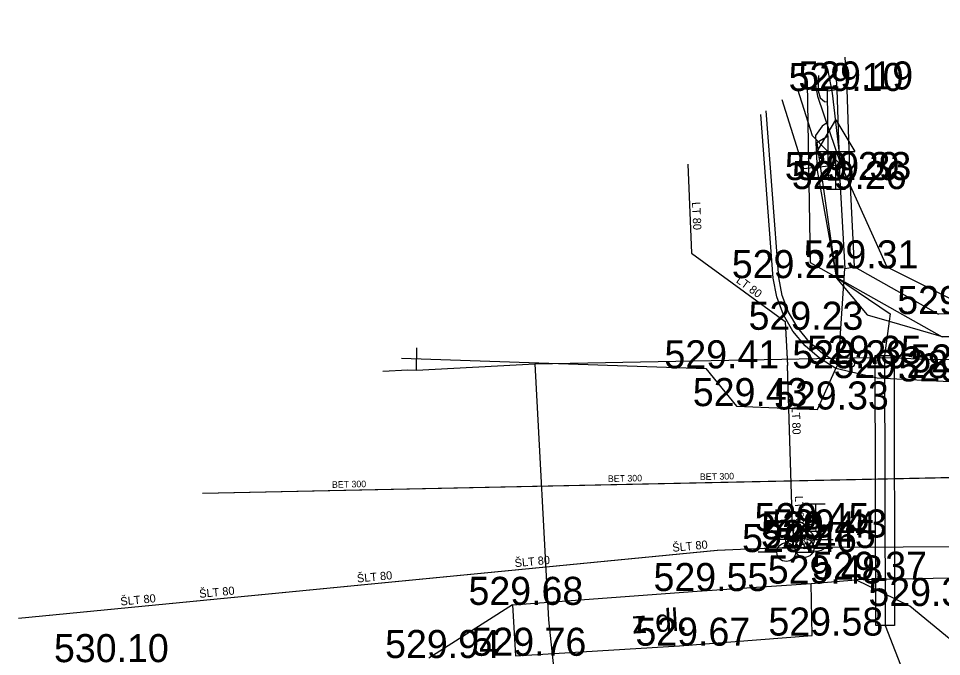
# Model space of a CAD drawing. Extents: x -668867 to -667827, y -1131943 to -1131019.
# Drawn here: x -668846.65 to -668821.99, y -1131293.03 to -1131275.98 of the extents above; entities that cross this region are included whole.
import ezdxf

# ---------------------------------------------------------------- set-up
doc = ezdxf.new("R2010")
doc.units = 0
for name, color, linetype in [('G_Bod_tecka', 7, 'Continuous'), ('G_Bod_vyska', 7, 'Continuous'), ('G_Cesty_Schody', 7, 'Continuous'), ('G_Objekty_dopravni', 7, 'Continuous'), ('G_Plochy_zpevnene', 7, 'Continuous'), ('G_Ploty', 7, 'Continuous'), ('G_Ploty_vstupy', 7, 'Continuous'), ('G_Popisy_povrchu', 7, 'Continuous'), ('G_Site-Rozvadece', 7, 'Continuous'), ('G_Site-Sloupy', 7, 'Continuous'), ('G_Site-vodovod', 7, 'Continuous'), ('G_Z_CHRANICKA-TEPLOVOD_kotovane', 7, 'Continuous'), ('G_Z_ELsilove_podz_kotovane', 7, 'Continuous'), ('G_Z_KANAL_podz_kotovane', 7, 'Continuous'), ('G_Z_PLYNY_podz_geodeticky', 7, 'Continuous'), ('G_Z_SPOJE_podz_geodeticky', 7, 'Continuous'), ('G_Z_SPOJE_podz_priblizne', 7, 'Continuous'), ('G_Z_VODA_podz_kotovane', 7, 'Continuous'), ('Vrstva 12', 7, 'Continuous'), ('Vrstva 17', 7, 'Continuous'), ('Vrstva 26', 7, 'Continuous'), ('Vrstva 27', 7, 'Continuous'), ('Vrstva 28', 7, 'Continuous'), ('Vrstva 3', 7, 'Continuous'), ('Vrstva 4', 7, 'Continuous'), ('Vrstva 6', 7, 'Continuous'), ('Vrstva 7', 7, 'Continuous')]:
    doc.layers.add(name, color=color, linetype=linetype)

msp = doc.modelspace()

# ---------------------------------------------------------------- linework, layer by layer
at = {"layer": 'G_Bod_tecka'}
for p, q in [((-668825.04, -1131277.92), (-668825.04, -1131277.92)), ((-668824.79, -1131277.88), (-668824.79, -1131277.88)), ((-668825.01, -1131280.3), (-668825.01, -1131280.3)), ((-668824.71, -1131280.3), (-668824.71, -1131280.3)), ((-668824.81, -1131280.54), (-668824.81, -1131280.54)), ((-668824.57, -1131282.66), (-668824.57, -1131282.66)), ((-668826.49, -1131282.92), (-668826.49, -1131282.92)), ((-668822.07, -1131283.88), (-668822.07, -1131283.88)), ((-668825.98, -1131284.3), (-668825.98, -1131284.3)), ((-668828.29, -1131285.33), (-668828.29, -1131285.33)), ((-668824.81, -1131285.33), (-668824.81, -1131285.33)), ((-668824.42, -1131285.21), (-668824.42, -1131285.21)), ((-668823.71, -1131285.59), (-668823.71, -1131285.59)), ((-668827.47, -1131286.34), (-668827.47, -1131286.34)), ((-668825.3, -1131286.43), (-668825.3, -1131286.43)), ((-668825.82, -1131289.68), (-668825.82, -1131289.68)), ((-668825.64, -1131289.9), (-668825.64, -1131289.9)), ((-668825.35, -1131289.85), (-668825.35, -1131289.85)), ((-668826.14, -1131290.24), (-668826.14, -1131290.24)), ((-668825.65, -1131290.13), (-668825.65, -1131290.13)), ((-668824.28, -1131290.98), (-668824.28, -1131290.98)), ((-668828.52, -1131291.28), (-668828.52, -1131291.28)), ((-668825.47, -1131291.08), (-668825.47, -1131291.08)), ((-668833.45, -1131291.65), (-668833.45, -1131291.65)), ((-668822.84, -1131291.68), (-668822.84, -1131291.68)), ((-668825.45, -1131292.47), (-668825.45, -1131292.47)), ((-668828.99, -1131292.74), (-668828.99, -1131292.74)), ((-668833.37, -1131293.01), (-668833.37, -1131293.01))]:
    msp.add_line(p, q, dxfattribs=at)
at = {"layer": 'G_Cesty_Schody'}
for p, q in [((-668826.34, -1131282.9), (-668826.674, -1131278.45)), ((-668836.416, -1131285.06), (-668828.29, -1131285.33)), ((-668828.29, -1131285.33), (-668827.47, -1131286.34))]:
    msp.add_line(p, q, dxfattribs=at)
for points in [[(-668827.47, -1131286.34), (-668825.3, -1131286.43), (-668824.81, -1131285.33), (-668824.74, -1131285.2), (-668824.57, -1131282.66)], [(-668824.74, -1131285.2), (-668825.16, -1131284.94), (-668825.52, -1131284.63), (-668825.83, -1131284.25), (-668826.08, -1131283.83), (-668826.25, -1131283.38), (-668826.34, -1131282.9)], [(-668811.68, -1131291.21), (-668818.07, -1131290.87), (-668824.28, -1131290.98)], [(-668833.45, -1131291.65), (-668828.52, -1131291.28), (-668825.47, -1131291.08)]]:
    msp.add_lwpolyline(points, dxfattribs=at)
at = {"layer": 'G_Objekty_dopravni'}
for p, q in [((-668825.31, -1131279.54), (-668824.81, -1131278.69)), ((-668824.81, -1131278.69), (-668824.31, -1131279.54)), ((-668825.31, -1131279.54), (-668824.31, -1131279.54)), ((-668824.81, -1131280.54), (-668824.81, -1131279.54)), ((-668825.06, -1131280.54), (-668824.56, -1131280.54))]:
    msp.add_line(p, q, dxfattribs=at)
at = {"layer": 'G_Plochy_zpevnene'}
for p, q in [((-668826.49, -1131282.92), (-668826.818, -1131278.548)), ((-668825.47, -1131291.08), (-668824.28, -1131290.98)), ((-668833.45, -1131291.65), (-668835.69, -1131293.07))]:
    msp.add_line(p, q, dxfattribs=at)
for points in [[(-668824.81, -1131285.33), (-668825.25, -1131285.06), (-668825.63, -1131284.73), (-668825.96, -1131284.34), (-668826.21, -1131283.9), (-668826.39, -1131283.42), (-668826.49, -1131282.92)], [(-668795.69, -1131285.34), (-668802.05, -1131285.45), (-668810.21, -1131285.56), (-668819.42, -1131285.69), (-668821.95, -1131285.68), (-668823.71, -1131285.59), (-668824.81, -1131285.33)], [(-668819.1, -1131295.5), (-668820.78, -1131293.38), (-668822.84, -1131291.68), (-668824.28, -1131290.98)], [(-668833.45, -1131291.65), (-668833.37, -1131293.01), (-668828.99, -1131292.74), (-668825.45, -1131292.47), (-668825.47, -1131291.08)]]:
    msp.add_lwpolyline(points, dxfattribs=at)
at = {"layer": 'G_Ploty'}
for p, q in [((-668824.828, -1131277.197), (-668824.79, -1131277.88)), ((-668807.55, -1131283.7), (-668822.07, -1131283.88))]:
    msp.add_line(p, q, dxfattribs=at)
for points in [[(-668824.43, -1131280.28), (-668824.51, -1131277.88), (-668824.563, -1131277.018)], [(-668824.71, -1131280.3), (-668824.57, -1131282.66)], [(-668824.57, -1131282.66), (-668824.32, -1131282.62), (-668824.43, -1131280.28)]]:
    msp.add_lwpolyline(points, dxfattribs=at)
at = {"layer": 'G_Ploty_vstupy'}
msp.add_line((-668824.32, -1131282.62), (-668822.07, -1131283.88), dxfattribs=at)
at = {"layer": 'G_Site-Rozvadece'}
msp.add_lwpolyline([(-668824.79, -1131277.88), (-668824.71, -1131280.3), (-668825.01, -1131280.3), (-668825.04, -1131277.92), (-668824.79, -1131277.88)], dxfattribs=at)
at = {"layer": 'G_Site-Sloupy'}
for radius in [0.1, 0.0348]:
    msp.add_circle((-668824.42, -1131285.21), radius, dxfattribs=at)
at = {"layer": 'G_Site-vodovod'}
for p, q in [((-668825.6, -1131288.95), (-668825.1, -1131288.95)), ((-668825.35, -1131289.475), (-668825.35, -1131288.95)), ((-668826.07, -1131289.68), (-668826.57, -1131289.68)), ((-668825.615, -1131290.115), (-668825.085, -1131289.585)), ((-668825.57, -1131289.68), (-668825.07, -1131289.68)), ((-668825.89, -1131289.9), (-668826.39, -1131289.9)), ((-668825.39, -1131289.9), (-668824.89, -1131289.9)), ((-668826.39, -1131290.24), (-668826.89, -1131290.24)), ((-668825.9, -1131290.13), (-668826.4, -1131290.13)), ((-668825.89, -1131290.24), (-668825.39, -1131290.24)), ((-668825.4, -1131290.13), (-668824.9, -1131290.13))]:
    msp.add_line(p, q, dxfattribs=at)
for centre, radius in [((-668825.82, -1131289.68), 0.25), ((-668825.35, -1131289.85), 0.375), ((-668825.64, -1131289.9), 0.25), ((-668826.14, -1131290.24), 0.25), ((-668825.65, -1131290.13), 0.25)]:
    msp.add_circle(centre, radius, dxfattribs=at)
at = {"layer": 'G_Z_CHRANICKA-TEPLOVOD_kotovane'}
msp.add_lwpolyline([(-668823.25, -1131292.2), (-668823.75, -1131292.201), (-668823.76, -1131284.99), (-668823.26, -1131284.989)], close=True, dxfattribs=at)
at = {"layer": 'G_Z_ELsilove_podz_kotovane'}
for points in [[(-668824.68, -1131279.89), (-668823.45, -1131282.62), (-668821.65, -1131283.52), (-668819.25, -1131283.48), (-668781.4, -1131282.45), (-668767.9, -1131280.99), (-668756.33, -1131278.73), (-668746.05, -1131275.82), (-668732.91, -1131271.15), (-668722.68, -1131266.71), (-668712.69, -1131261.39), (-668708.66, -1131258.98), (-668688.4, -1131244.12), (-668683.88, -1131239.34), (-668683.15, -1131238.05), (-668681.69, -1131233.48), (-668683.06, -1131228.03), (-668698.23, -1131209.83), (-668707.741, -1131197.76)], [(-668824.68, -1131279.89), (-668824.9, -1131277.98), (-668825.024, -1131277.33)], [(-668825.391, -1131277.58), (-668825.3, -1131278.06), (-668824.68, -1131279.89)], [(-668825.277, -1131277.502), (-668825.289, -1131277.918), (-668825.23, -1131278.099), (-668825.113, -1131278.201), (-668825.024, -1131278.212)], [(-668824.68, -1131279.89), (-668825.44, -1131279.12), (-668825.829, -1131277.877)], [(-668824.68, -1131279.89), (-668825.67, -1131280), (-668826.245, -1131278.159)], [(-668825.034, -1131278.763), (-668825.182, -1131278.862), (-668825.36, -1131279.109), (-668825.311, -1131280.04), (-668824.821, -1131282.782), (-668824.799, -1131282.904), (-668824.797, -1131282.917), (-668823.978, -1131283.904), (-668823.387, -1131284.074), (-668822.008, -1131284.47), (-668806.867, -1131284.525)], [(-668825.041, -1131279.137), (-668825.188, -1131279.223), (-668825.321, -1131279.301), (-668824.821, -1131282.782), (-668824.804, -1131282.901), (-668824.799, -1131282.904), (-668823.36, -1131283.87), (-668823.387, -1131284.074), (-668823.51, -1131284.99), (-668823.5, -1131292.2), (-668822.96, -1131293.57), (-668822.58, -1131293.78), (-668821.26, -1131293.54), (-668813.23, -1131292.5), (-668811.86, -1131292.56), (-668811.74, -1131296.77), (-668810.37, -1131300.97), (-668808.71, -1131303.83), (-668804.207, -1131307.866)]]:
    msp.add_lwpolyline(points, dxfattribs=at)
at = {"layer": 'G_Z_KANAL_podz_kotovane'}
msp.add_lwpolyline([(-668841.736, -1131288.669), (-668811.52, -1131288.03), (-668793.59, -1131287.64), (-668782.53, -1131287.41), (-668781.63, -1131287.39)], dxfattribs=at)
at = {"layer": 'G_Z_PLYNY_podz_geodeticky'}
for points in [[(-668836.02, -1131285.38), (-668836.012, -1131284.785)], [(-668836.923, -1131285.404), (-668836.25, -1131285.37), (-668836.02, -1131285.38), (-668832.86, -1131285.21), (-668823.91, -1131285.04), (-668823.24, -1131285.05), (-668822.17, -1131285.09), (-668812.38, -1131284.95)], [(-668832.86, -1131285.21), (-668832.49, -1131292.05), (-668832.01, -1131296.56), (-668831.98, -1131296.71), (-668831.89, -1131298.07), (-668831.83, -1131298.63)]]:
    msp.add_lwpolyline(points, dxfattribs=at)
at = {"layer": 'G_Z_SPOJE_podz_geodeticky'}
msp.add_lwpolyline([(-668825.58, -1131277.708), (-668825.5, -1131282.5), (-668821.97, -1131284.49), (-668795.83, -1131284.18), (-668781.07, -1131283.62), (-668771.88, -1131282.6), (-668763.2, -1131281.22), (-668753.19, -1131279.08), (-668746.35, -1131277.14), (-668732.15, -1131272.3), (-668719.76, -1131266.87), (-668705.05, -1131257.72), (-668701.21, -1131263.15), (-668689.08, -1131254.94), (-668681, -1131248.57), (-668677.75, -1131246.85), (-668670.63, -1131248.85), (-668649.26, -1131273.52)], dxfattribs=at)
at = {"layer": 'G_Z_SPOJE_podz_priblizne'}
msp.add_lwpolyline([(-668825.58, -1131277.708), (-668825.5, -1131282.5), (-668821.97, -1131284.49), (-668795.83, -1131284.18), (-668781.07, -1131283.62), (-668771.88, -1131282.6), (-668763.2, -1131281.22), (-668753.19, -1131279.08), (-668746.35, -1131277.14), (-668732.15, -1131272.3), (-668719.76, -1131266.87), (-668705.05, -1131257.72), (-668701.21, -1131263.15), (-668689.08, -1131254.94), (-668681, -1131248.57), (-668677.75, -1131246.85), (-668670.63, -1131248.85), (-668649.26, -1131273.52)], dxfattribs=at)
at = {"layer": 'G_Z_VODA_podz_kotovane'}
for points in [[(-668828.773, -1131279.874), (-668828.67, -1131282.25), (-668826.17, -1131284.08), (-668826.11, -1131285.25)], [(-668825.97, -1131290.12), (-668825.94, -1131289.77), (-668825.97, -1131289.47), (-668825.98, -1131289.27), (-668826.11, -1131285.25)], [(-668825.94, -1131289.77), (-668825.73, -1131289.78), (-668825.44, -1131289.78)], [(-668825.22, -1131290.11), (-668800.97, -1131290.01), (-668800.63, -1131290.01), (-668799.69, -1131290), (-668786.01, -1131289.94)], [(-668846.652, -1131292.005), (-668827.98, -1131290.19), (-668826.95, -1131290.14)], [(-668826.95, -1131290.14), (-668826.25, -1131290.12), (-668825.97, -1131290.12), (-668825.68, -1131290.11), (-668825.22, -1131290.11)]]:
    msp.add_lwpolyline(points, dxfattribs=at)
at = {"layer": 'Vrstva 12'}
msp.add_lwpolyline([(-668841.736, -1131288.669), (-668811.52, -1131288.026), (-668793.594, -1131287.645), (-668782.531, -1131287.409), (-668781.63, -1131287.39)], dxfattribs=at)
at = {"layer": 'Vrstva 17'}
for p, q in [((-668824.9, -1131277.98), (-668825.024, -1131277.33)), ((-668825.391, -1131277.58), (-668825.3, -1131278.06)), ((-668825.44, -1131279.12), (-668825.829, -1131277.877)), ((-668824.68, -1131279.89), (-668824.9, -1131277.98)), ((-668825.67, -1131280), (-668826.245, -1131278.159)), ((-668825.3, -1131278.06), (-668824.68, -1131279.89)), ((-668824.68, -1131279.89), (-668825.44, -1131279.12)), ((-668824.68, -1131279.89), (-668825.67, -1131280)), ((-668824.68, -1131279.89), (-668823.45, -1131282.62)), ((-668823.45, -1131282.62), (-668821.65, -1131283.52))]:
    msp.add_line(p, q, dxfattribs=at)
at = {"layer": 'Vrstva 26'}
msp.add_lwpolyline([(-668828.772, -1131279.873), (-668828.667, -1131282.251), (-668826.169, -1131284.075), (-668826.106, -1131285.249)], dxfattribs=at)
at = {"layer": 'Vrstva 27'}
for points in [[(-668825.223, -1131290.112), (-668800.973, -1131290.01), (-668800.626, -1131290.008), (-668799.691, -1131290.004), (-668786.009, -1131289.938)], [(-668846.655, -1131292.006), (-668827.984, -1131290.189), (-668826.946, -1131290.14)]]:
    msp.add_lwpolyline(points, dxfattribs=at)
at = {"layer": 'Vrstva 28'}
for points in [[(-668825.966, -1131290.118), (-668825.945, -1131289.772), (-668825.968, -1131289.472), (-668825.982, -1131289.271), (-668826.106, -1131285.249)], [(-668825.945, -1131289.772), (-668825.731, -1131289.779), (-668825.437, -1131289.782)], [(-668826.946, -1131290.14), (-668826.253, -1131290.122), (-668825.966, -1131290.118), (-668825.677, -1131290.114), (-668825.223, -1131290.114)]]:
    msp.add_lwpolyline(points, dxfattribs=at)
at = {"layer": 'Vrstva 6'}
for p, q in [((-668825.968, -1131289.472), (-668825.968, -1131289.472)), ((-668825.731, -1131289.779), (-668825.731, -1131289.779)), ((-668826.253, -1131290.122), (-668826.253, -1131290.122)), ((-668825.677, -1131290.114), (-668825.677, -1131290.114))]:
    msp.add_line(p, q, dxfattribs=at)
at = {"layer": 'Vrstva 7'}
msp.add_line((-668825.437, -1131289.782), (-668825.437, -1131289.782), dxfattribs=at)

# ---------------------------------------------------------------- texts
at = {"layer": 'G_Bod_vyska'}
for s, p in [('529.10', (-668826.076, -1131277.92)), ('529.19', (-668825.816, -1131277.88)), ('529.29', (-668826.178, -1131280.3)), ('529.33', (-668825.866, -1131280.3)), ('529.26', (-668825.99, -1131280.54)), ('529.31', (-668825.674, -1131282.66)), ('529.21', (-668827.594, -1131282.92)), ('529.31', (-668823.174, -1131283.88)), ('529.23', (-668827.146, -1131284.3)), ('529.41', (-668829.394, -1131285.33)), ('529.29', (-668825.978, -1131285.33)), ('529.35', (-668825.586, -1131285.21)), ('529.28', (-668824.876, -1131285.59)), ('529.28', (-668822.826, -1131285.44)), ('529.20', (-668823.138, -1131285.68)), ('529.43', (-668828.636, -1131286.34)), ('529.33', (-668826.466, -1131286.43)), ('529.45', (-668826.986, -1131289.68)), ('529.44', (-668826.806, -1131289.9)), ('529.43', (-668826.516, -1131289.85)), ('529.46', (-668827.32, -1131290.24)), ('529.45', (-668826.816, -1131290.13)), ('529.48', (-668826.633, -1131291.08)), ('529.37', (-668825.446, -1131290.98)), ('529.55', (-668829.686, -1131291.28)), ('529.68', (-668834.63, -1131291.65)), ('529.31', (-668823.944, -1131291.68)), ('529.58', (-668826.616, -1131292.47)), ('529.67', (-668830.17, -1131292.74)), ('529.76', (-668834.55, -1131293.01)), ('530.10', (-668845.706, -1131293.18)), ('529.94', (-668836.858, -1131293.07))]:
    msp.add_text(s, height=0.75, dxfattribs=at).set_placement(p)
at = {"layer": 'G_Popisy_povrchu'}
msp.add_text('z.dl.', height=0.6, rotation=3.5275, dxfattribs=at).set_placement((-668830.25, -1131292.419))
at = {"layer": 'Vrstva 3'}
for rotation, p in [(1.2469, (-668838.276, -1131288.524)), (1.2113, (-668830.904, -1131288.367)), (1.212, (-668828.446, -1131288.315))]:
    msp.add_text('BET 300', height=0.1755, rotation=rotation, dxfattribs=at).set_placement(p)
at = {"layer": 'Vrstva 4'}
for s, rotation, p in [('LT 80', 272.5532, (-668828.657, -1131280.888)), ('LT 80', 323.8496, (-668827.496, -1131283.019)), ('LT 80', 272.0506, (-668825.996, -1131286.354)), ('LT 80', 272.0514, (-668825.911, -1131288.74)), ('LT 80', 358.9747, (-668825.8, -1131289.704)), ('LT 80', 0.8788, (-668826.195, -1131290.058)), ('ŠLT 80', 5.5483, (-668829.172, -1131290.233)), ('ŠLT 80', 5.545, (-668833.386, -1131290.644)), ('ŠLT 80', 5.5483, (-668837.6, -1131291.054)), ('ŠLT 80', 5.5619, (-668841.814, -1131291.464)), ('ŠLT 80', 5.5483, (-668843.92, -1131291.669))]:
    msp.add_text(s, height=0.2194, rotation=rotation, dxfattribs=at).set_placement(p)

doc.saveas('drawing.dxf')
